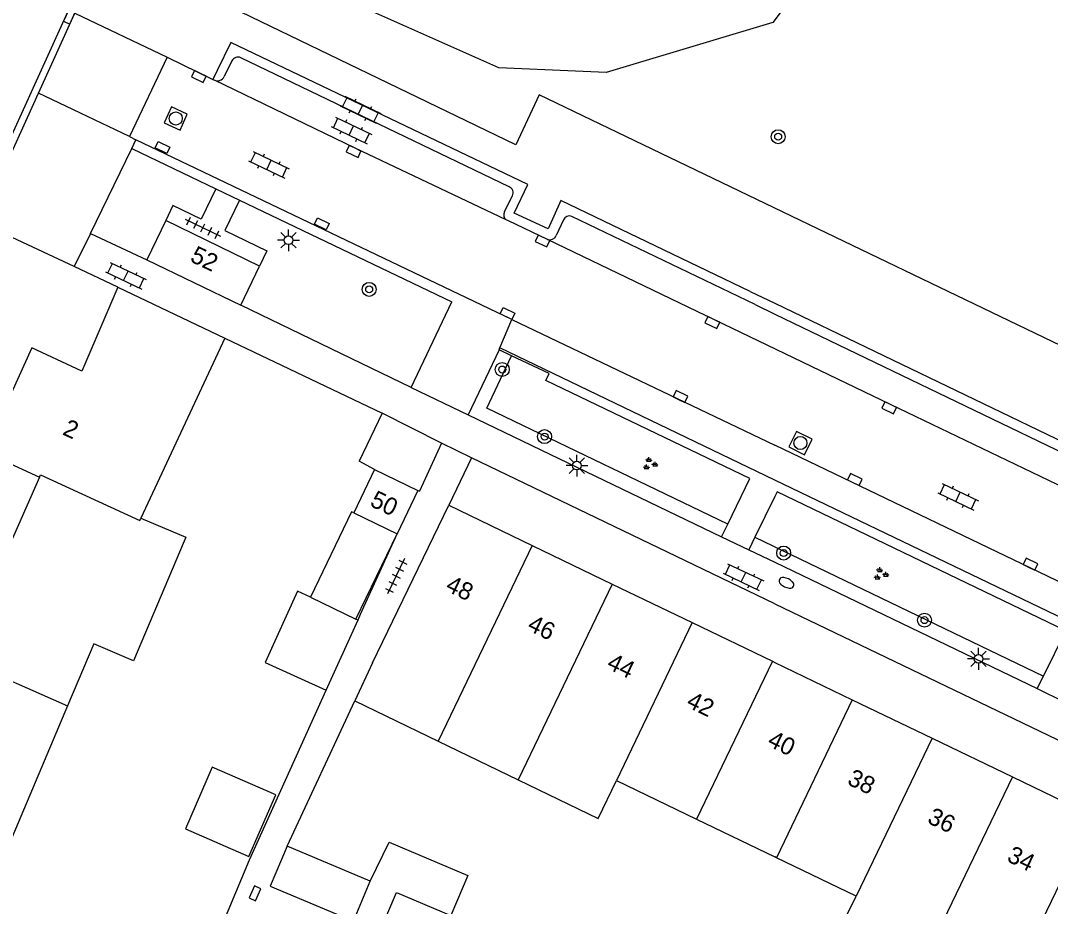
# Model space of a CAD drawing. Extents: x 124000 to 128010, y 398999 to 403000.
# Drawn here: x 126956.7 to 127015.8, y 399242.9 to 399293.7 of the extents above; entities that cross this region are included whole.
import ezdxf

# ---------------------------------------------------------------- set-up
doc = ezdxf.new("R2010")
doc.units = 0
for name, color, linetype in [('gg-afsc-faunaraster', 7, 'Continuous'), ('gg-afsc-muur', 7, 'Continuous'), ('gg-anno-huisnummerreeks BGT', 7, 'Continuous'), ('gg-bbg-bijgebouw', 7, 'Continuous'), ('gg-bbg-gedigitaliseerde bebouwing', 7, 'Continuous'), ('gg-bbg-gedigitaliseerde bijgebouw', 7, 'Continuous'), ('gg-bbg-hoofdgebouw', 7, 'Continuous'), ('gg-bbg-luifel en loopbrug', 7, 'Continuous'), ('gg-bbg-tussenscheiding', 7, 'Continuous'), ('gg-knt-verharding', 7, 'Continuous'), ('gg-knt-verharding nz', 7, 'Continuous'), ('gg-kntw-bovenkant insteek waterloop', 7, 'Continuous'), ('gt-grn-groengrens', 7, 'Continuous'), ('gt-grn-weggrens', 7, 'Continuous'), ('gt-symb-boom', 7, 'Continuous'), ('gt-symb-brandkraan', 7, 'Continuous'), ('gt-symb-groenvak', 7, 'Continuous'), ('gt-symb-klinker verharding', 7, 'Continuous'), ('gt-symb-kolk', 7, 'Continuous'), ('gt-symb-kolk center center', 7, 'Continuous'), ('gt-symb-lichtmast', 7, 'Continuous'), ('gt-symb-rioolschacht', 7, 'Continuous'), ('gt-symb-tegel verharding', 7, 'Continuous')]:
    doc.layers.add(name, color=color, linetype=linetype)

# ---------------------------------------------------------------- blocks, each defined once
blk = doc.blocks.new('gt0-KOLKCC')
at = {"layer": 'gt-symb-kolk center center'}
blk.add_lwpolyline([(-0.375, 0.2), (0.375, 0.2), (0.375, -0.2), (-0.375, -0.2)], close=True, dxfattribs=at)
blk = doc.blocks.new('gt0-RS')
at = {"layer": 'gt-symb-rioolschacht'}
blk.add_lwpolyline([(-0.5, -0.5), (0.5, -0.5), (0.5, 0.5), (-0.5, 0.5)], close=True, dxfattribs=at)
blk.add_circle((0, 0), 0.375, dxfattribs=at)
blk = doc.blocks.new('gt0-KOLK')
at = {"layer": 'gt-symb-kolk'}
blk.add_lwpolyline([(0, 0), (0.375, 0), (0.375, 0.4), (-0.375, 0.4), (-0.375, 0), (0, 0)], dxfattribs=at)
blk = doc.blocks.new('gt0-TEG1')
at = {"layer": 'gt-symb-tegel verharding'}
for p, q in [((-1.125, 0), (1.125, 0)), ((-0.9, -0.25), (-0.9, 0.25)), ((-0.45, -0.25), (-0.45, 0.25)), ((0, -0.25), (0, 0.25)), ((0.45, -0.25), (0.45, 0.25)), ((0.9, -0.25), (0.9, 0.25))]:
    blk.add_line(p, q, dxfattribs=at)
blk = doc.blocks.new('gt0-KL1')
at = {"layer": 'gt-symb-klinker verharding'}
for p, q in [((-1.15, 0.3), (1.15, 0.3)), ((-1, -0.3), (-1, 0.3)), ((-0.5, 0.3), (-0.5, 0.45)), ((0, -0.3), (0, 0.3)), ((0.5, 0.3), (0.5, 0.45)), ((1, -0.3), (1, 0.3)), ((-1.15, -0.3), (1.15, -0.3)), ((-0.5, -0.45), (-0.5, -0.3)), ((0.5, -0.45), (0.5, -0.3))]:
    blk.add_line(p, q, dxfattribs=at)
blk = doc.blocks.new('gt0-LMAST')
at = {"layer": 'gt-symb-lichtmast'}
for p, q in [((-0.005, 0.246), (-0.005, 0.621)), ((-0.182, 0.173), (-0.447, 0.438)), ((0.172, 0.173), (0.437, 0.438)), ((-0.255, -0.004), (-0.63, -0.004)), ((-0.182, -0.181), (-0.447, -0.446)), ((-0.005, -0.254), (-0.005, -0.629)), ((0.437, -0.446), (0.172, -0.181)), ((0.245, -0.004), (0.62, -0.004))]:
    blk.add_line(p, q, dxfattribs=at)
blk.add_circle((-0.005, -0.004), 0.25, dxfattribs=at)
blk = doc.blocks.new('gt0-BOOM')
at = {"layer": 'gt-symb-boom'}
for radius in [0.4, 0.2]:
    blk.add_circle((0, 0), radius, dxfattribs=at)
blk = doc.blocks.new('gt0-GRVAK')
at = {"layer": 'gt-symb-groenvak'}
for p, q in [((-0.11, 0.189), (-0.228, 0.24)), ((-0.182, 0.153), (0.088, 0.153)), ((-0.091, 0.211), (-0.156, 0.322)), ((-0.047, 0.214), (-0.047, 0.393)), ((-0.004, 0.211), (0.061, 0.322)), ((0.015, 0.189), (0.133, 0.24)), ((0.262, -0.052), (0.197, 0.059)), ((0.305, -0.049), (0.305, 0.13)), ((0.349, -0.052), (0.414, 0.059)), ((-0.245, -0.228), (-0.363, -0.177)), ((-0.318, -0.264), (-0.047, -0.264)), ((-0.226, -0.206), (-0.291, -0.095)), ((-0.183, -0.203), (-0.183, -0.024)), ((-0.139, -0.206), (-0.074, -0.095)), ((-0.12, -0.228), (-0.002, -0.177)), ((0.243, -0.074), (0.125, -0.023)), ((0.17, -0.11), (0.441, -0.11)), ((0.368, -0.074), (0.486, -0.023))]:
    blk.add_line(p, q, dxfattribs=at)
blk = doc.blocks.new('gt0-BR')
at = {"layer": 'gt-symb-brandkraan'}
for centre, radius, start, end in [((-0.244, 0), 0.206, 107.56694, 252.43307), ((0.599, -2.664), 3, 106.89205, 107.56694), ((0, -0.691), 0.938, 73.10799, 106.89205), ((-0.599, -2.664), 3, 72.43309, 73.10799), ((0.244, 0), 0.206, 287.56695, 72.43309), ((0.599, 2.664), 3, 252.43307, 253.10797), ((0, 0.691), 0.938, 253.10797, 286.89206), ((-0.599, 2.664), 3, 286.89206, 287.56695)]:
    blk.add_arc(centre, radius, start, end, dxfattribs=at)

msp = doc.modelspace()

# ---------------------------------------------------------------- linework, layer by layer
at = {"layer": 'gg-afsc-faunaraster'}
msp.add_lwpolyline([(127027.931, 399269.569), (126986.479, 399289.485), (126985.129, 399286.626), (126952.446, 399302.412)], dxfattribs=at)
at = {"layer": 'gg-afsc-muur'}
for p, q in [((126968.426, 399275.524), (126977.457, 399271.222)), ((126977.457, 399271.222), (126976.152, 399268.475)), ((126977.029, 399267.993), (126976.152, 399268.475)), ((126976.228, 399259.687), (126978.318, 399264.309)), ((126976.081, 399259.361), (126976.228, 399259.687)), ((126972.013, 399246.383), (126975.894, 399254.718))]:
    msp.add_line(p, q, dxfattribs=at)
msp.add_lwpolyline([(126960.064, 399220.804), (126967.053, 399238.925), (126969.851, 399245.589), (126974.256, 399255.328)], dxfattribs=at)
at = {"layer": 'gg-bbg-bijgebouw'}
msp.add_lwpolyline([(126977.287, 399241.395), (126978.282, 399243.732), (126981.41, 399242.4)], dxfattribs=at)
at = {"layer": 'gg-bbg-gedigitaliseerde bebouwing'}
for p, q in [((126968.426, 399275.524), (126963.617, 399265.206)), ((126976.907, 399256.894), (126981.282, 399265.944)), ((126976.907, 399256.894), (126975.894, 399254.718)), ((126959.414, 399254.44), (126954.98, 399243.964)), ((126975.894, 399254.718), (126980.678, 399252.406)), ((126980.678, 399252.406), (126985.27, 399250.186)), ((126990.909, 399250.144), (126995.502, 399247.93)), ((126995.502, 399247.93), (127000, 399245.762)), ((127000.088, 399245.719), (127000, 399245.762)), ((127004.673, 399243.509), (127000.088, 399245.719))]:
    msp.add_line(p, q, dxfattribs=at)
for points in [[(126963.617, 399265.206), (126966.196, 399264.115), (126966.098, 399263.885)], [(126966.098, 399263.885), (126963.195, 399257.024), (126960.916, 399257.988), (126959.414, 399254.44)], [(126985.27, 399250.186), (126989.86, 399247.967), (126990.909, 399250.144)], [(127008.244, 399239.208), (127003.666, 399241.479), (127004.673, 399243.509)]]:
    msp.add_lwpolyline(points, dxfattribs=at)
at = {"layer": 'gg-bbg-gedigitaliseerde bijgebouw'}
for p, q in [((126975.962, 399259.414), (126978.318, 399264.309)), ((126973.348, 399260.673), (126975.962, 399259.414)), ((126976.782, 399244.366), (126972.013, 399246.383)), ((126975.814, 399242.078), (126976.782, 399244.366))]:
    msp.add_line(p, q, dxfattribs=at)
for points in [[(126975.831, 399265.506), (126975.704, 399265.567), (126973.348, 399260.673)], [(126969.819, 399245.784), (126971.358, 399249.32), (126967.71, 399250.907), (126966.171, 399247.371), (126969.819, 399245.784)], [(126972.013, 399246.383), (126971.045, 399244.095), (126975.814, 399242.078)]]:
    msp.add_lwpolyline(points, dxfattribs=at)
at = {"layer": 'gg-bbg-hoofdgebouw'}
for p, q in [((126965.042, 399282.279), (126963.952, 399280.029)), ((126970.43, 399279.668), (126965.042, 399282.279)), ((126963.952, 399280.029), (126969.354, 399277.421)), ((126969.354, 399277.421), (126970.43, 399279.668)), ((126962.294, 399278.454), (126968.426, 399275.524)), ((126977.029, 399267.993), (126975.831, 399265.506)), ((126977.029, 399267.993), (126979.516, 399266.795)), ((126979.516, 399266.795), (126978.318, 399264.309)), ((126981.282, 399265.944), (126986.075, 399263.635)), ((126986.075, 399263.635), (126990.67, 399261.422)), ((126990.67, 399261.422), (126995.266, 399259.208)), ((126995.266, 399259.208), (126999.859, 399256.995)), ((126999.859, 399256.995), (127000, 399256.927)), ((127000, 399256.927), (127004.445, 399254.786)), ((127004.445, 399254.786), (127009.031, 399252.576)), ((127009.031, 399252.576), (127013.634, 399250.359)), ((127013.634, 399250.359), (127018.229, 399248.145))]:
    msp.add_line(p, q, dxfattribs=at)
for points in [[(126962.294, 399278.454), (126960.237, 399273.632), (126957.362, 399274.977), (126954.693, 399269.144)], [(126954.693, 399269.144), (126954.627, 399268.999), (126957.801, 399267.547)], [(126957.801, 399267.547), (126955.812, 399263.033), (126952.901, 399264.312), (126950.32, 399258.438)]]:
    msp.add_lwpolyline(points, dxfattribs=at)
at = {"layer": 'gg-bbg-luifel en loopbrug'}
for p in [(126974.256, 399255.328), (126975.962, 399259.414)]:
    msp.add_line(p, (126976.081, 399259.361), dxfattribs=at)
for points in [[(126973.348, 399260.673), (126972.598, 399261.012), (126970.745, 399256.916), (126974.256, 399255.328)], [(126976.782, 399244.366), (126977.865, 399246.619), (126982.387, 399244.694), (126981.41, 399242.4)]]:
    msp.add_lwpolyline(points, dxfattribs=at)
at = {"layer": 'gg-bbg-tussenscheiding'}
for p, q in [((126975.831, 399265.506), (126978.318, 399264.309)), ((126986.075, 399263.635), (126980.678, 399252.406)), ((126990.67, 399261.422), (126985.27, 399250.186)), ((126995.266, 399259.208), (126990.909, 399250.144)), ((126999.859, 399256.995), (126995.502, 399247.93)), ((127004.445, 399254.786), (127000.088, 399245.719)), ((127009.031, 399252.576), (127004.673, 399243.509)), ((127013.634, 399250.359), (127009.276, 399241.29)), ((127018.229, 399248.145), (127013.869, 399239.076))]:
    msp.add_line(p, q, dxfattribs=at)
for points in [[(126957.801, 399267.547), (126957.861, 399267.683), (126963.549, 399265.06), (126963.617, 399265.206)], [(126953.263, 399256.965), (126953.327, 399257.116), (126959.414, 399254.44)]]:
    msp.add_lwpolyline(points, dxfattribs=at)
at = {"layer": 'gg-knt-verharding'}
for p, q in [((126957.739, 399289.582), (126959.825, 399294.179)), ((126959.825, 399294.179), (126965.128, 399291.652)), ((126965.128, 399291.652), (126962.96, 399287.106)), ((126965.128, 399291.652), (126967.749, 399290.368)), ((126984.752, 399284.214), (126969.356, 399291.619)), ((126968.837, 399291.432), (126968.397, 399290.534)), ((126968.003, 399290.895), (126967.749, 399290.368)), ((126967.749, 399290.368), (126967.846, 399290.329)), ((126955.055, 399283.667), (126957.739, 399289.582)), ((126962.96, 399287.106), (126963.335, 399286.908)), ((126984.913, 399276.596), (126963.335, 399286.908)), ((126960.722, 399281.542), (126963.097, 399286.414)), ((126963.097, 399286.414), (126967.921, 399284.102)), ((126967.921, 399284.102), (126967.081, 399282.359)), ((126967.921, 399284.102), (126969.273, 399283.454)), ((126969.273, 399283.454), (126968.432, 399281.708)), ((126969.273, 399283.454), (126981.465, 399277.612)), ((126984.49, 399282.79), (126984.941, 399283.703)), ((126986.96, 399281.186), (126984.72, 399282.253)), ((126987.866, 399282.315), (126987.449, 399281.411)), ((126998.864, 399277.453), (126988.355, 399282.511)), ((126960.722, 399281.542), (126963.952, 399280.029)), ((126959.791, 399279.631), (126956.238, 399281.302)), ((127006.647, 399271.717), (126986.96, 399281.186)), ((126962.294, 399278.454), (126959.791, 399279.631)), ((126998.584, 399278.211), (127000, 399277.53)), ((126979.121, 399272.702), (126969.354, 399277.421)), ((126979.121, 399272.702), (126981.465, 399277.612)), ((126998.864, 399277.453), (127000, 399276.906)), ((127000, 399277.53), (127025.794, 399265.126)), ((127000, 399276.906), (127034.755, 399260.179)), ((126984.225, 399274.976), (126984.913, 399276.596)), ((126984.173, 399274.857), (126982.398, 399271.128)), ((126984.896, 399274.515), (126984.173, 399274.857)), ((127000, 399267.386), (126984.225, 399274.976)), ((126982.398, 399271.128), (126996.947, 399264.138)), ((126980.872, 399269.504), (126979.617, 399266.746)), ((126982.599, 399268.669), (126980.872, 399269.504)), ((126982.599, 399268.669), (126981.282, 399265.944)), ((127000, 399260.294), (126982.599, 399268.669)), ((127034.528, 399250.79), (127000, 399267.386)), ((126979.516, 399266.795), (126979.617, 399266.746)), ((127000, 399266.449), (126998.858, 399264.112)), ((126996.947, 399264.138), (126997.298, 399264.857)), ((126998.858, 399264.112), (126998.506, 399263.393)), ((126998.506, 399263.393), (127000, 399262.674)), ((127000, 399262.674), (127015.064, 399255.42)), ((127000, 399260.294), (127033.514, 399244.165)), ((127015.064, 399255.42), (127015.417, 399256.138))]:
    msp.add_line(p, q, dxfattribs=at)
for points in [[(126945.724, 399263.532), (126949.744, 399272.836), (126953.746, 399281.791), (126959.322, 399294.05), (126959.515, 399294.452)], [(126986.992, 399281.793), (126985.041, 399282.7), (126985.816, 399284.341), (126968.772, 399292.499), (126968.003, 399290.895)], [(126998.584, 399278.211), (126987.721, 399283.435), (126986.992, 399281.793)], [(126967.081, 399282.359), (126965.459, 399283.14), (126965.042, 399282.279)], [(126968.432, 399281.708), (126970.849, 399280.543), (126970.43, 399279.668)], [(126986.865, 399273.103), (126987.042, 399273.5), (126984.896, 399274.515)], [(126997.298, 399264.857), (126998.573, 399267.474), (126986.865, 399273.103)], [(127015.417, 399256.138), (127016.696, 399258.745), (127000.129, 399266.713), (127000, 399266.449)]]:
    msp.add_lwpolyline(points, dxfattribs=at)
for centre, radius, start, end in [((126969.19, 399291.266), 0.39, 64.83815, 154.79087), ((126968.011, 399290.728), 0.432, 247.51767, 333.29785), ((126984.611, 399283.871), 0.371, 333.02476, 67.57038), ((126984.805, 399282.606), 0.364, 149.73241, 232.32665), ((126988.214, 399282.154), 0.384, 68.47564, 155.20796), ((126987.086, 399281.557), 0.392, 251.28221, 338.13425)]:
    msp.add_arc(centre, radius, start, end, dxfattribs=at)
at = {"layer": 'gg-knt-verharding nz'}
for p, q in [((126984.72, 399282.253), (126984.582, 399282.318)), ((126984.913, 399276.596), (127000, 399269.38)), ((127027.251, 399261.808), (127006.647, 399271.717)), ((127035.324, 399252.409), (127000, 399269.38))]:
    msp.add_line(p, q, dxfattribs=at)
msp.add_lwpolyline([(126984.582, 399282.318), (126975.911, 399286.425), (126967.846, 399290.329)], dxfattribs=at)
at = {"layer": 'gg-kntw-bovenkant insteek waterloop'}
msp.add_line((127000.661, 399294.65), (126999.882, 399293.642), dxfattribs=at)
msp.add_lwpolyline([(126999.882, 399293.642), (126990.313, 399290.77), (126984.156, 399291.041), (126976.24, 399294.552), (126967.583, 399299.057), (126961.676, 399306.826), (126961.868, 399313.507), (126967.986, 399320.095), (126975.63, 399323.147)], dxfattribs=at)
at = {"layer": 'gt-grn-groengrens'}
msp.add_line((126998.858, 399264.112), (127015.417, 399256.138), dxfattribs=at)
msp.add_lwpolyline([(126997.298, 399264.857), (126983.463, 399271.504), (126984.896, 399274.515)], dxfattribs=at)
at = {"layer": 'gt-grn-weggrens'}
for p, q in [((126962.96, 399287.106), (126957.739, 399289.582)), ((126963.097, 399286.414), (126963.335, 399286.908)), ((126960.722, 399281.542), (126959.791, 399279.631)), ((126984.173, 399274.857), (126984.225, 399274.976)), ((126979.121, 399272.702), (126982.398, 399271.128)), ((126980.872, 399269.504), (126977.457, 399271.222)), ((126996.947, 399264.138), (126998.506, 399263.393)), ((127015.064, 399255.42), (127016.607, 399254.67))]:
    msp.add_line(p, q, dxfattribs=at)

# ---------------------------------------------------------------- block references
at = {"layer": 'gt-symb-boom'}
for p in [(127000.193, 399287.087), (126976.719, 399278.328), (126984.357, 399273.728), (126986.787, 399269.879), (127000.51, 399263.2), (127008.591, 399259.35)]:
    msp.add_blockref('gt0-BOOM', p, dxfattribs=at)
at = {"layer": 'gt-symb-brandkraan', "rotation": -25.847610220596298}
msp.add_blockref('gt0-BR', (127000.67, 399261.488), dxfattribs=at)
at = {"layer": 'gt-symb-groenvak'}
for p in [(126992.824, 399268.309), (127006.069, 399261.99)]:
    msp.add_blockref('gt0-GRVAK', p, dxfattribs=at)
at = {"layer": 'gt-symb-klinker verharding'}
for p, rotation in [((126976.222, 399288.639), -25.643070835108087), ((126975.699, 399287.443), -25.643070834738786), ((126970.967, 399285.476), -25.539732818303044), ((126962.756, 399279.111), -25.539732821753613), ((127010.515, 399266.43), -25.667875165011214), ((126998.2, 399261.821), -25.539732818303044)]:
    msp.add_blockref('gt0-KL1', p, dxfattribs=dict(at, rotation=rotation))
at = {"layer": 'gt-symb-kolk'}
for p, rotation in [((126959.322, 399294.05), -114.46065071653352), ((126967.034, 399290.718), 153.9041321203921), ((126975.911, 399286.425), 154.65843001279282), ((126986.756, 399281.283), 154.79930588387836), ((126996.502, 399276.602), 154.28304487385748), ((126994.504, 399271.998), -25.719512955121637), ((127006.647, 399271.717), 154.35692916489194), ((127004.507, 399267.234), -25.847610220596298), ((127014.592, 399262.378), -25.89914898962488), ((126969.987, 399243.76), -114.64309521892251)]:
    msp.add_blockref('gt0-KOLK', p, dxfattribs=dict(at, rotation=rotation))
at = {"layer": 'gt-symb-kolk center center'}
for p, rotation in [((126964.855, 399286.473), -25.796026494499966), ((126974.007, 399282.085), -25.84761021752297), ((126984.662, 399276.939), -25.719512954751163)]:
    msp.add_blockref('gt0-KOLKCC', p, dxfattribs=dict(at, rotation=rotation))
at = {"layer": 'gt-symb-lichtmast'}
for p in [(126972.092, 399281.149), (126988.647, 399268.218), (127011.693, 399257.134)]:
    msp.add_blockref('gt0-LMAST', p, dxfattribs=at)
at = {"layer": 'gt-symb-rioolschacht'}
for p, rotation in [((126965.619, 399288.13), 65.22886109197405), ((127001.468, 399269.512), 63.691304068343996)]:
    msp.add_blockref('gt0-RS', p, dxfattribs=dict(at, rotation=rotation))
at = {"layer": 'gt-symb-tegel verharding'}
for p, rotation in [((126967.173, 399281.861), -25.77110594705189), ((126978.264, 399261.869), -115.79602649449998)]:
    msp.add_blockref('gt0-TEG1', p, dxfattribs=dict(at, rotation=rotation))

# ---------------------------------------------------------------- texts
at = {"layer": 'gg-anno-huisnummerreeks BGT'}
for s, rotation, p in [('52', 334.2, (126966.383, 399279.962)), ('2', 335.4, (126959.066, 399270.02)), ('50', 334.3, (126976.705, 399265.93)), ('48', 334.3, (126981.041, 399261.065)), ('46', 334.3, (126985.736, 399258.804)), ('44', 334.3, (126990.298, 399256.607)), ('42', 334.3, (126994.863, 399254.407)), ('40', 334.3, (126999.515, 399252.166)), ('38', 334.3, (127004.101, 399249.957)), ('36', 334.3, (127008.696, 399247.743)), ('34', 334.3, (127013.261, 399245.544))]:
    msp.add_text(s, height=1, rotation=rotation, dxfattribs=at).set_placement(p)

doc.saveas('drawing.dxf')
